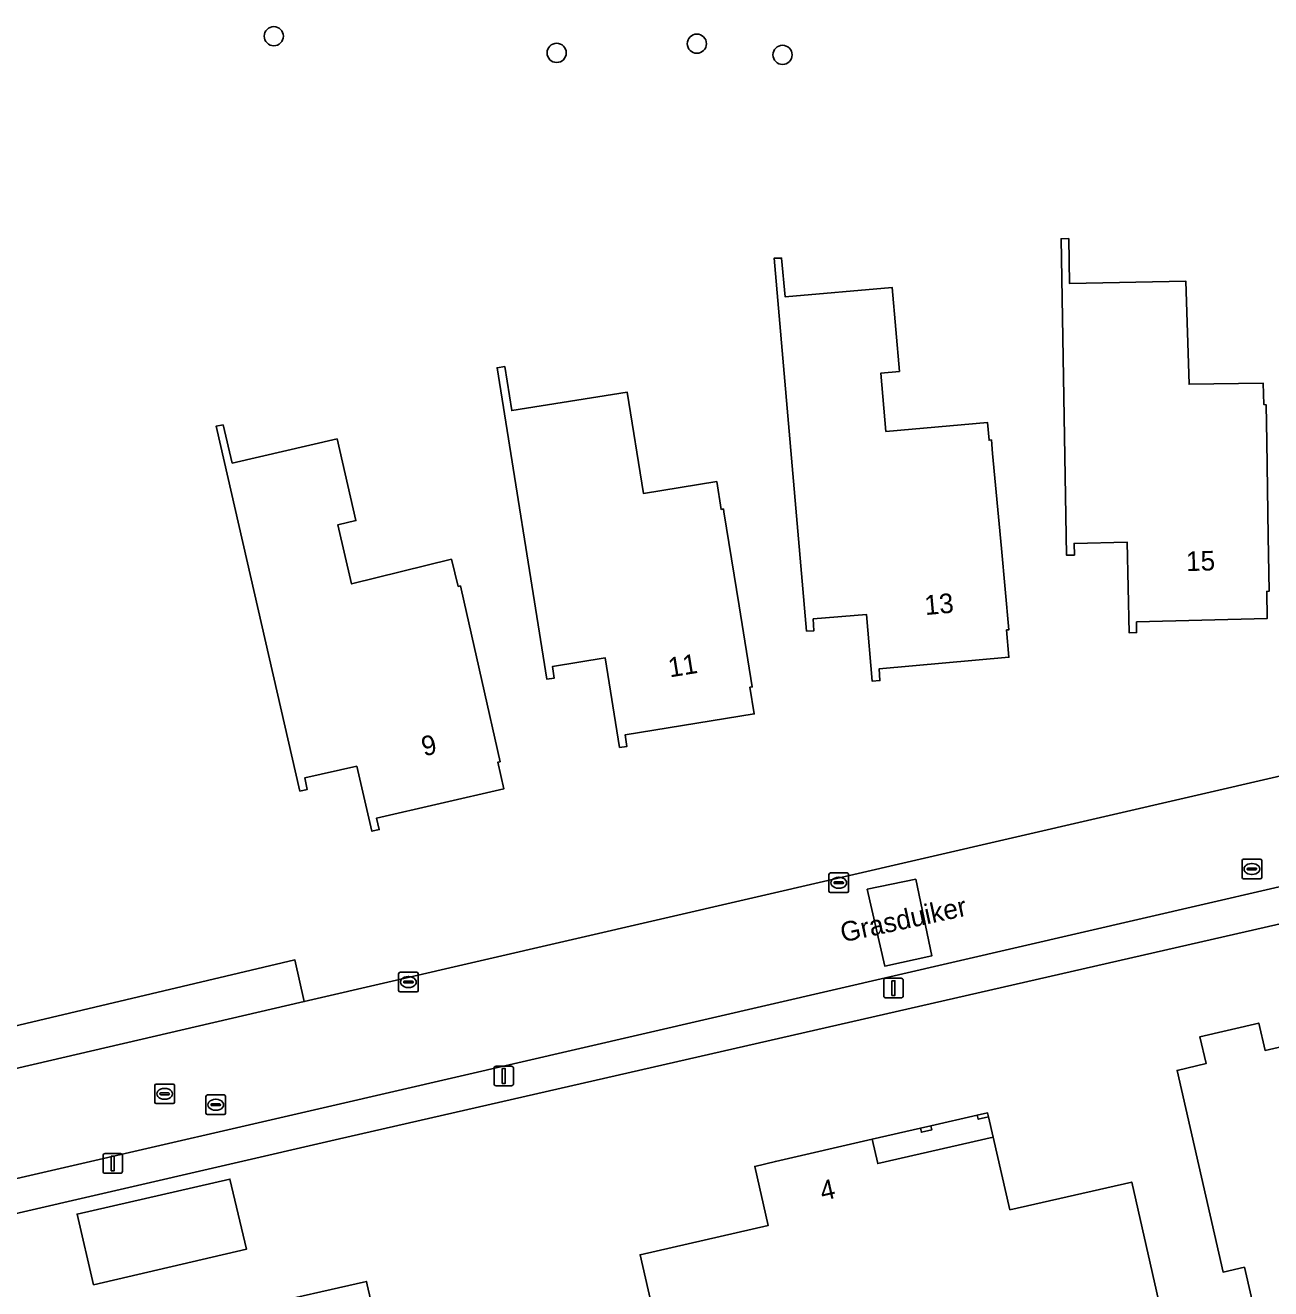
# Model space of a CAD drawing. Extents: x 156412 to 157779, y 382335 to 383768.
# Drawn here: x 156686.2 to 156749.7, y 383067.3 to 383131.8 of the extents above; entities that cross this region are included whole.
import ezdxf

# ---------------------------------------------------------------- set-up
doc = ezdxf.new("R2010")
doc.units = 0
for name, color, linetype in [('IMGEO_Boom', 7, 'Continuous'), ('IMGEO_Erf', 7, 'Continuous'), ('IMGEO_Kolk', 7, 'Continuous'), ('IMGEO_Lichtmast', 7, 'Continuous'), ('IMGEO_Openbare_ruimte_label', 7, 'Continuous'), ('IMGEO_Pand', 7, 'Continuous'), ('IMGEO_Pand_nummerreeks', 7, 'Continuous'), ('IMGEO_Pand_overbouw', 7, 'Continuous'), ('IMGEO_Parkeervlak_halfverhard', 7, 'Continuous'), ('IMGEO_Rijbaan_lokaal_gesloten', 7, 'Continuous'), ('IMGEO_Rijbaan_lokaal_open', 7, 'Continuous'), ('IMGEO_Rioolput', 7, 'Continuous'), ('IMGEO_Voetpad_open', 7, 'Continuous')]:
    doc.layers.add(name, color=color, linetype=linetype)

msp = doc.modelspace()

# ---------------------------------------------------------------- linework, layer by layer
at = {"layer": 'IMGEO_Boom'}
for centre in [(156698.89, 383131.2), (156720.473, 383130.817), (156713.321, 383130.349), (156724.844, 383130.249)]:
    msp.add_circle(centre, 0.489, dxfattribs=at)
at = {"layer": 'IMGEO_Erf'}
for points in [[(156624.81, 383156.005), (156631.483, 383127.286), (156644.854, 383069.113), (156681.985, 383077.701), (156681.774, 383079.815), (156699.964, 383084.108), (156700.442, 383081.982), (156754.754, 383094.533)], [(156794.644, 383096.091), (156702.248, 383074.98), (156650.985, 383063.152), (156651.041, 383062.913), (156653.965, 383050.401), (156654.02, 383050.165), (156694.029, 383033.976), (156735.088, 383017.425), (156762.167, 383009.62), (156764.546, 383008.977), (156780.193, 383004.665), (156793.034, 383001.23), (156805.108, 383066.327)]]:
    msp.add_lwpolyline(points, dxfattribs=at)
for points in [[(156749.618, 383105.712), (156749.665, 383102.902), (156749.54, 383102.892), (156749.564, 383101.515), (156742.902, 383101.341), (156742.905, 383100.797), (156742.525, 383100.78), (156742.429, 383105.401), (156739.718, 383105.344), (156739.731, 383104.744), (156739.331, 383104.736), (156739.048, 383120.876), (156739.439, 383120.885), (156739.478, 383118.594), (156745.423, 383118.704), (156745.577, 383113.456), (156749.354, 383113.518), (156749.39, 383112.428), (156749.508, 383112.411), (156749.539, 383110.542)], [(156736.005, 383105.087), (156736.387, 383100.94), (156736.267, 383100.93), (156736.392, 383099.535), (156729.769, 383098.943), (156729.812, 383098.344), (156729.418, 383098.316), (156729.124, 383101.721), (156726.413, 383101.489), (156726.439, 383100.889), (156726.072, 383100.873), (156724.414, 383119.877), (156724.796, 383119.887), (156724.974, 383117.92), (156730.434, 383118.395), (156730.806, 383114.111), (156729.86, 383114.028), (156730.118, 383111.05), (156735.299, 383111.5), (156735.377, 383110.603), (156735.496, 383110.614), (156735.56, 383109.916)], [(156722.627, 383102.16), (156723.296, 383098.022), (156723.178, 383098.003), (156723.397, 383096.65), (156716.819, 383095.585), (156716.906, 383094.991), (156716.529, 383094.936), (156715.797, 383099.501), (156713.108, 383099.071), (156713.193, 383098.477), (156712.816, 383098.423), (156710.278, 383114.292), (156710.673, 383114.355), (156711.031, 383112.114), (156716.916, 383113.055), (156717.743, 383107.891), (156721.485, 383108.489), (156721.711, 383107.077), (156721.829, 383107.096), (156721.853, 383106.948)], [(156696.77, 383109.433), (156702.116, 383110.671), (156703.076, 383106.505), (156702.16, 383106.294), (156702.857, 383103.273), (156707.953, 383104.533), (156708.296, 383103.145), (156708.413, 383103.174), (156708.449, 383103.028), (156709.503, 383098.344), (156710.432, 383094.212), (156710.315, 383094.185), (156710.627, 383092.83), (156704.137, 383091.339), (156704.271, 383090.754), (156703.898, 383090.668), (156703.125, 383093.982), (156700.472, 383093.382), (156700.601, 383092.796), (156700.223, 383092.713), (156695.95, 383111.311), (156696.302, 383111.384)], [(156749.612, 383063.194), (156748.407, 383068.438), (156747.315, 383068.189), (156744.969, 383078.475), (156746.45, 383078.817), (156746.135, 383080.187), (156749.137, 383080.885), (156749.456, 383079.491), (156754.167, 383080.57), (156755.328, 383075.542), (156757.262, 383075.986), (156757.502, 383074.931), (156762.428, 383076.064), (156764.827, 383065.658), (156755.092, 383063.414), (156754.864, 383064.404)], [(156734.779, 383076.182), (156735.306, 383076.302), (156735.351, 383076.102), (156734.825, 383075.982)], [(156731.93, 383075.322), (156731.885, 383075.522), (156732.406, 383075.641), (156732.452, 383075.441)], [(156726.064, 383061.951), (156725.384, 383064.967), (156718.852, 383063.493), (156717.573, 383069.077), (156724.107, 383070.563), (156723.422, 383073.577), (156724.483, 383073.834), (156729.415, 383074.959), (156729.699, 383073.725), (156735.591, 383075.061), (156736.438, 383071.37), (156742.658, 383072.781), (156744.642, 383063.992), (156738.053, 383062.505), (156737.591, 383064.553)], [(156689.692, 383067.547), (156688.86, 383071.148), (156696.654, 383072.935), (156697.494, 383069.356)], [(156702.019, 383054.701), (156696.71, 383056.789), (156698.974, 383062.447), (156698.06, 383066.446), (156703.613, 383067.714), (156703.653, 383067.543), (156704.948, 383061.996)]]:
    msp.add_lwpolyline(points, close=True, dxfattribs=at)
at = {"layer": 'IMGEO_Kolk'}
for p, q in [((156727.21, 383087.612), (156727.21, 383088.464)), ((156727.285, 383088.538), (156728.137, 383088.538)), ((156727.469, 383088.032), (156727.469, 383088.044)), ((156727.512, 383088.081), (156727.91, 383088.081)), ((156727.698, 383088.318), (156727.723, 383088.318)), ((156727.953, 383088.044), (156727.953, 383088.032)), ((156728.211, 383088.464), (156728.211, 383087.612)), ((156728.137, 383087.538), (156727.285, 383087.538)), ((156727.907, 383087.995), (156727.509, 383087.995)), ((156727.721, 383087.758), (156727.696, 383087.758)), ((156705.259, 383082.55), (156705.259, 383083.402)), ((156705.334, 383083.476), (156706.186, 383083.476)), ((156705.518, 383082.97), (156705.518, 383082.982)), ((156705.956, 383082.933), (156705.558, 383082.933)), ((156705.561, 383083.019), (156705.959, 383083.019)), ((156705.747, 383083.256), (156705.772, 383083.256)), ((156706.002, 383082.982), (156706.002, 383082.97)), ((156706.26, 383083.402), (156706.26, 383082.55)), ((156706.186, 383082.476), (156705.334, 383082.476)), ((156705.77, 383082.696), (156705.745, 383082.696))]:
    msp.add_line(p, q, dxfattribs=at)
for points in [[(156727.21, 383087.612), (156727.21, 383088.464)], [(156727.285, 383088.538), (156728.137, 383088.538)], [(156728.211, 383088.464), (156728.211, 383087.612)], [(156728.137, 383087.538), (156727.285, 383087.538)], [(156705.259, 383082.55), (156705.259, 383083.402)], [(156705.334, 383083.476), (156706.186, 383083.476)], [(156706.26, 383083.402), (156706.26, 383082.55)], [(156706.186, 383082.476), (156705.334, 383082.476)]]:
    msp.add_lwpolyline(points, dxfattribs=at)
for centre, radius, start, end in [((156727.287, 383088.462), 0.0765, 91.55205, 178.44795), ((156727.287, 383088.462), 0.0765, 91.55205, 178.44795), ((156727.509, 383088.041), 0.0403, 85.87752, 175.75265), ((156727.914, 383088.043), 0.0386, 1.73085, 96.63898), ((156728.135, 383088.462), 0.0765, 1.55205, 88.44795), ((156728.135, 383088.462), 0.0765, 1.55205, 88.44795), ((156727.287, 383087.614), 0.0765, 181.55205, 268.44795), ((156727.287, 383087.614), 0.0765, 181.55205, 268.44795), ((156727.506, 383088.031), 0.0366, 178.93798, 274.71019), ((156727.91, 383088.038), 0.043, 264.86636, 352.45326), ((156728.135, 383087.614), 0.0765, 271.55205, 358.44795), ((156728.135, 383087.614), 0.0765, 271.55205, 358.44795), ((156705.336, 383083.4), 0.0765, 91.55205, 178.44795), ((156705.336, 383083.4), 0.0765, 91.55205, 178.44795), ((156705.558, 383082.979), 0.0403, 85.87752, 175.75265), ((156705.555, 383082.969), 0.0366, 178.93798, 274.71019), ((156705.959, 383082.976), 0.043, 264.86636, 352.45326), ((156705.963, 383082.981), 0.0386, 1.73085, 96.63898), ((156706.184, 383083.4), 0.0765, 1.55205, 88.44795), ((156706.184, 383083.4), 0.0765, 1.55205, 88.44795), ((156705.336, 383082.552), 0.0765, 181.55205, 268.44795), ((156705.336, 383082.552), 0.0765, 181.55205, 268.44795), ((156706.184, 383082.552), 0.0765, 271.55205, 358.44795), ((156706.184, 383082.552), 0.0765, 271.55205, 358.44795)]:
    msp.add_arc(centre, radius, start, end, dxfattribs=at)
for centre, major_axis, ratio, start_param, end_param in [((156727.697, 383088.038), (-0.387, 0.002), 0.722429, 4.712389, 7.853982), ((156727.722, 383088.038), (-0.39, 0.002), 0.717154, 1.570796, 4.712389), ((156705.746, 383082.976), (-0.387, 0.002), 0.722429, 4.712389, 7.853982), ((156705.771, 383082.976), (-0.39, 0.002), 0.717154, 1.570796, 4.712389)]:
    msp.add_ellipse(centre, major_axis=major_axis, ratio=ratio, start_param=start_param, end_param=end_param, dxfattribs=at)
at = {"layer": 'IMGEO_Lichtmast'}
for p, q in [((156730.006, 383082.269), (156730.006, 383083.069)), ((156730.006, 383083.069), (156730.006, 383082.269)), ((156730.106, 383083.169), (156730.896, 383083.169)), ((156730.896, 383083.169), (156730.106, 383083.169)), ((156730.996, 383083.069), (156730.996, 383082.269)), ((156730.996, 383082.269), (156730.996, 383083.069)), ((156730.896, 383082.169), (156730.106, 383082.169)), ((156730.106, 383082.169), (156730.896, 383082.169)), ((156710.128, 383077.787), (156710.128, 383078.587)), ((156710.128, 383078.587), (156710.128, 383077.787)), ((156710.228, 383078.687), (156711.018, 383078.687)), ((156711.018, 383078.687), (156710.228, 383078.687)), ((156711.118, 383078.587), (156711.118, 383077.787)), ((156711.118, 383077.787), (156711.118, 383078.587)), ((156711.018, 383077.687), (156710.228, 383077.687)), ((156710.228, 383077.687), (156711.018, 383077.687)), ((156690.18, 383073.328), (156690.18, 383074.128)), ((156690.18, 383074.128), (156690.18, 383073.328)), ((156690.28, 383074.228), (156691.07, 383074.228)), ((156691.07, 383074.228), (156690.28, 383074.228)), ((156691.17, 383074.128), (156691.17, 383073.328)), ((156691.17, 383073.328), (156691.17, 383074.128)), ((156691.07, 383073.228), (156690.28, 383073.228)), ((156690.28, 383073.228), (156691.07, 383073.228))]:
    msp.add_line(p, q, dxfattribs=at)
for points in [[(156730.426, 383083.044), (156730.576, 383083.044), (156730.576, 383082.294), (156730.426, 383082.294), (156730.426, 383083.044)], [(156710.548, 383078.562), (156710.698, 383078.562), (156710.698, 383077.812), (156710.548, 383077.812), (156710.548, 383078.562)], [(156690.6, 383074.103), (156690.75, 383074.103), (156690.75, 383073.353), (156690.6, 383073.353), (156690.6, 383074.103)]]:
    msp.add_lwpolyline(points, dxfattribs=at)
for centre, start, end in [((156730.106, 383083.069), 90, 180), ((156730.106, 383083.069), 90, 180), ((156730.896, 383083.069), 0, 90), ((156730.896, 383083.069), 360, 90), ((156730.106, 383082.269), 180, 270), ((156730.106, 383082.269), 180, 270), ((156730.896, 383082.269), 270, 0), ((156730.896, 383082.269), 270, 0), ((156710.228, 383078.587), 90, 180), ((156710.228, 383078.587), 90, 180), ((156711.018, 383078.587), 0, 90), ((156711.018, 383078.587), 360, 90), ((156710.228, 383077.787), 180, 270), ((156710.228, 383077.787), 180, 270), ((156711.018, 383077.787), 270, 0), ((156711.018, 383077.787), 270, 0), ((156690.28, 383074.128), 90, 180), ((156690.28, 383074.128), 90, 180), ((156691.07, 383074.128), 0, 90), ((156691.07, 383074.128), 360, 90), ((156690.28, 383073.328), 180, 270), ((156690.28, 383073.328), 180, 270), ((156691.07, 383073.328), 270, 0), ((156691.07, 383073.328), 270, 0)]:
    msp.add_arc(centre, 0.1, start, end, dxfattribs=at)
at = {"layer": 'IMGEO_Pand'}
for points in [[(156749.618, 383105.712), (156749.539, 383110.542), (156749.508, 383112.411), (156749.39, 383112.428), (156749.354, 383113.518), (156745.577, 383113.456), (156745.423, 383118.704), (156739.478, 383118.594), (156739.439, 383120.885), (156739.048, 383120.876), (156739.331, 383104.736), (156739.731, 383104.744), (156739.718, 383105.344), (156742.429, 383105.401), (156742.525, 383100.78), (156742.905, 383100.797), (156742.902, 383101.341), (156749.564, 383101.515), (156749.54, 383102.892), (156749.665, 383102.902)], [(156735.56, 383109.916), (156735.496, 383110.614), (156735.377, 383110.603), (156735.299, 383111.5), (156730.118, 383111.05), (156729.86, 383114.028), (156730.806, 383114.111), (156730.434, 383118.395), (156724.974, 383117.92), (156724.796, 383119.887), (156724.414, 383119.877), (156726.072, 383100.873), (156726.439, 383100.889), (156726.413, 383101.489), (156729.124, 383101.721), (156729.418, 383098.316), (156729.812, 383098.344), (156729.769, 383098.943), (156736.392, 383099.535), (156736.267, 383100.93), (156736.387, 383100.94), (156736.005, 383105.087)], [(156722.627, 383102.16), (156721.853, 383106.948), (156721.829, 383107.096), (156721.711, 383107.077), (156721.485, 383108.489), (156717.743, 383107.891), (156716.916, 383113.055), (156711.031, 383112.114), (156710.673, 383114.355), (156710.278, 383114.292), (156712.816, 383098.423), (156713.193, 383098.477), (156713.108, 383099.071), (156715.797, 383099.501), (156716.529, 383094.936), (156716.906, 383094.991), (156716.819, 383095.585), (156723.397, 383096.65), (156723.178, 383098.003), (156723.296, 383098.022)], [(156709.503, 383098.344), (156708.449, 383103.028), (156708.413, 383103.174), (156708.296, 383103.145), (156707.953, 383104.533), (156702.857, 383103.273), (156702.16, 383106.294), (156703.076, 383106.505), (156702.116, 383110.671), (156696.77, 383109.433), (156696.302, 383111.384), (156695.95, 383111.311), (156700.223, 383092.713), (156700.601, 383092.796), (156700.472, 383093.382), (156703.125, 383093.982), (156703.898, 383090.668), (156704.271, 383090.754), (156704.137, 383091.339), (156710.627, 383092.83), (156710.315, 383094.185), (156710.432, 383094.212)], [(156749.612, 383063.194), (156754.864, 383064.404), (156755.092, 383063.414), (156764.827, 383065.658), (156762.428, 383076.064), (156757.502, 383074.931), (156757.262, 383075.986), (156755.328, 383075.542), (156754.167, 383080.57), (156749.456, 383079.491), (156749.137, 383080.885), (156746.135, 383080.187), (156746.45, 383078.817), (156744.969, 383078.475), (156747.315, 383068.189), (156748.407, 383068.438)], [(156734.779, 383076.182), (156734.825, 383075.982), (156735.351, 383076.102), (156735.306, 383076.302)], [(156732.406, 383075.641), (156731.885, 383075.522), (156731.93, 383075.322), (156732.452, 383075.441)], [(156729.699, 383073.725), (156729.415, 383074.959), (156724.483, 383073.834), (156723.422, 383073.577), (156724.107, 383070.563), (156717.573, 383069.077), (156718.852, 383063.493), (156725.384, 383064.967), (156726.064, 383061.951), (156737.591, 383064.553), (156738.053, 383062.505), (156744.642, 383063.992), (156742.658, 383072.781), (156736.438, 383071.37), (156735.591, 383075.061)], [(156689.692, 383067.547), (156697.494, 383069.356), (156696.654, 383072.935), (156688.86, 383071.148)], [(156702.019, 383054.701), (156704.948, 383061.996), (156703.653, 383067.543), (156703.613, 383067.714), (156698.06, 383066.446), (156698.974, 383062.447), (156696.71, 383056.789)]]:
    msp.add_lwpolyline(points, close=True, dxfattribs=at)
at = {"layer": 'IMGEO_Pand_overbouw'}
msp.add_lwpolyline([(156732.406, 383075.641), (156731.885, 383075.522), (156729.415, 383074.959), (156729.699, 383073.725), (156735.591, 383075.061), (156735.351, 383076.102), (156735.306, 383076.302), (156734.779, 383076.182)], close=True, dxfattribs=at)
at = {"layer": 'IMGEO_Parkeervlak_halfverhard'}
msp.add_lwpolyline([(156700.442, 383081.982), (156699.964, 383084.108), (156681.774, 383079.815), (156681.985, 383077.701)], close=True, dxfattribs=at)
at = {"layer": 'IMGEO_Rijbaan_lokaal_gesloten'}
msp.add_lwpolyline([(156805.3, 383090.171), (156806.357, 383089.983), (156807.037, 383097.856), (156807.307, 383101.784), (156807.324, 383101.995), (156803.226, 383105.434), (156803.131, 383105.814), (156767.293, 383097.453), (156754.754, 383094.533), (156700.442, 383081.982), (156681.985, 383077.701), (156644.854, 383069.113), (156643.605, 383068.842), (156642.876, 383068.782), (156644.38, 383063.429), (156646.397, 383063.893), (156701.856, 383076.667), (156794.235, 383098.006)], dxfattribs=at)
msp.add_lwpolyline([(156729.165, 383087.711), (156731.635, 383088.218), (156732.463, 383084.319), (156730.053, 383083.793)], close=True, dxfattribs=at)
at = {"layer": 'IMGEO_Rijbaan_lokaal_open'}
msp.add_lwpolyline([(156730.053, 383083.793), (156732.463, 383084.319), (156731.635, 383088.218), (156729.165, 383087.711)], close=True, dxfattribs=at)
at = {"layer": 'IMGEO_Rioolput'}
for p, q in [((156748.284, 383088.315), (156748.284, 383089.167)), ((156748.359, 383089.241), (156749.211, 383089.241)), ((156748.543, 383088.735), (156748.543, 383088.747)), ((156748.981, 383088.698), (156748.583, 383088.698)), ((156748.586, 383088.784), (156748.984, 383088.784)), ((156748.772, 383089.021), (156748.797, 383089.021)), ((156749.027, 383088.747), (156749.027, 383088.735)), ((156749.285, 383089.167), (156749.285, 383088.315)), ((156749.211, 383088.241), (156748.359, 383088.241)), ((156748.795, 383088.461), (156748.77, 383088.461)), ((156692.897, 383077.778), (156693.749, 383077.778)), ((156692.822, 383076.852), (156692.822, 383077.704)), ((156693.081, 383077.272), (156693.081, 383077.284)), ((156693.519, 383077.235), (156693.121, 383077.235)), ((156693.124, 383077.321), (156693.522, 383077.321)), ((156693.31, 383077.558), (156693.335, 383077.558)), ((156693.565, 383077.284), (156693.565, 383077.272)), ((156693.823, 383077.704), (156693.823, 383076.852)), ((156695.43, 383076.293), (156695.43, 383077.145)), ((156695.505, 383077.219), (156696.357, 383077.219)), ((156696.431, 383077.145), (156696.431, 383076.293)), ((156693.749, 383076.778), (156692.897, 383076.778)), ((156693.333, 383076.998), (156693.308, 383076.998)), ((156695.689, 383076.713), (156695.689, 383076.725)), ((156696.127, 383076.676), (156695.729, 383076.676)), ((156695.732, 383076.762), (156696.13, 383076.762)), ((156695.918, 383076.999), (156695.943, 383076.999)), ((156696.173, 383076.725), (156696.173, 383076.713)), ((156696.357, 383076.219), (156695.505, 383076.219)), ((156695.941, 383076.439), (156695.916, 383076.439))]:
    msp.add_line(p, q, dxfattribs=at)
for points in [[(156748.284, 383088.315), (156748.284, 383089.167)], [(156748.359, 383089.241), (156749.211, 383089.241)], [(156749.285, 383089.167), (156749.285, 383088.315)], [(156749.211, 383088.241), (156748.359, 383088.241)], [(156692.897, 383077.778), (156693.749, 383077.778)], [(156692.822, 383076.852), (156692.822, 383077.704)], [(156693.823, 383077.704), (156693.823, 383076.852)], [(156695.43, 383076.293), (156695.43, 383077.145)], [(156695.505, 383077.219), (156696.357, 383077.219)], [(156696.431, 383077.145), (156696.431, 383076.293)], [(156693.749, 383076.778), (156692.897, 383076.778)], [(156696.357, 383076.219), (156695.505, 383076.219)]]:
    msp.add_lwpolyline(points, dxfattribs=at)
for centre, radius, start, end in [((156748.361, 383089.165), 0.0765, 91.55205, 178.44795), ((156748.361, 383089.165), 0.0765, 91.55205, 178.44795), ((156748.583, 383088.744), 0.0403, 85.87752, 175.75265), ((156748.58, 383088.734), 0.0366, 178.93798, 274.71019), ((156748.984, 383088.741), 0.043, 264.86636, 352.45326), ((156748.988, 383088.746), 0.0386, 1.73085, 96.63898), ((156749.209, 383089.165), 0.0765, 1.55205, 88.44795), ((156749.209, 383089.165), 0.0765, 1.55205, 88.44795), ((156748.361, 383088.317), 0.0765, 181.55205, 268.44795), ((156748.361, 383088.317), 0.0765, 181.55205, 268.44795), ((156749.209, 383088.317), 0.0765, 271.55205, 358.44795), ((156749.209, 383088.317), 0.0765, 271.55205, 358.44795), ((156692.899, 383077.702), 0.0765, 91.55205, 178.44795), ((156692.899, 383077.702), 0.0765, 91.55205, 178.44795), ((156693.747, 383077.702), 0.0765, 1.55205, 88.44795), ((156693.747, 383077.702), 0.0765, 1.55205, 88.44795), ((156693.121, 383077.281), 0.0403, 85.87752, 175.75265), ((156693.118, 383077.271), 0.0366, 178.93798, 274.71019), ((156693.522, 383077.278), 0.043, 264.86636, 352.45326), ((156693.526, 383077.283), 0.0386, 1.73085, 96.63898), ((156695.507, 383077.143), 0.0765, 91.55205, 178.44795), ((156695.507, 383077.143), 0.0765, 91.55205, 178.44795), ((156696.355, 383077.143), 0.0765, 1.55205, 88.44795), ((156696.355, 383077.143), 0.0765, 1.55205, 88.44795), ((156692.899, 383076.854), 0.0765, 181.55205, 268.44795), ((156692.899, 383076.854), 0.0765, 181.55205, 268.44795), ((156693.747, 383076.854), 0.0765, 271.55205, 358.44795), ((156693.747, 383076.854), 0.0765, 271.55205, 358.44795), ((156695.729, 383076.722), 0.0403, 85.87752, 175.75265), ((156695.726, 383076.712), 0.0366, 178.93798, 274.71019), ((156696.13, 383076.719), 0.043, 264.86636, 352.45326), ((156696.134, 383076.724), 0.0386, 1.73085, 96.63898), ((156695.507, 383076.295), 0.0765, 181.55205, 268.44795), ((156695.507, 383076.295), 0.0765, 181.55205, 268.44795), ((156696.355, 383076.295), 0.0765, 271.55205, 358.44795), ((156696.355, 383076.295), 0.0765, 271.55205, 358.44795)]:
    msp.add_arc(centre, radius, start, end, dxfattribs=at)
for centre, major_axis, ratio, start_param, end_param in [((156748.771, 383088.741), (-0.387, 0.002), 0.722429, 4.712389, 7.853982), ((156748.796, 383088.741), (-0.39, 0.002), 0.717154, 1.570796, 4.712389), ((156693.309, 383077.278), (-0.387, 0.002), 0.722429, 4.712389, 7.853982), ((156693.334, 383077.278), (-0.39, 0.002), 0.717154, 1.570796, 4.712389), ((156695.917, 383076.719), (-0.387, 0.002), 0.722429, 4.712389, 7.853982), ((156695.942, 383076.719), (-0.39, 0.002), 0.717154, 1.570796, 4.712389)]:
    msp.add_ellipse(centre, major_axis=major_axis, ratio=ratio, start_param=start_param, end_param=end_param, dxfattribs=at)
at = {"layer": 'IMGEO_Voetpad_open'}
msp.add_lwpolyline([(156702.248, 383074.98), (156794.644, 383096.091), (156794.235, 383098.006), (156701.856, 383076.667), (156646.397, 383063.893), (156646.777, 383062.181), (156650.985, 383063.152)], close=True, dxfattribs=at)

# ---------------------------------------------------------------- texts
at = {"layer": 'IMGEO_Openbare_ruimte_label'}
msp.add_text('Grasduiker', height=1, rotation=12.17475, dxfattribs=at).set_placement((156727.91, 383084.994))
at = {"layer": 'IMGEO_Pand_nummerreeks'}
for s, rotation, p in [('15', 1.49712, (156745.435, 383103.928)), ('13', 5.11157, (156732.127, 383101.684)), ('11', 9.1975, (156719.091, 383098.506)), ('9', 12.9462, (156706.549, 383094.479)), ('4', 12.85144, (156726.88, 383071.816))]:
    msp.add_text(s, height=1, rotation=rotation, dxfattribs=at).set_placement(p)

doc.saveas('drawing.dxf')
